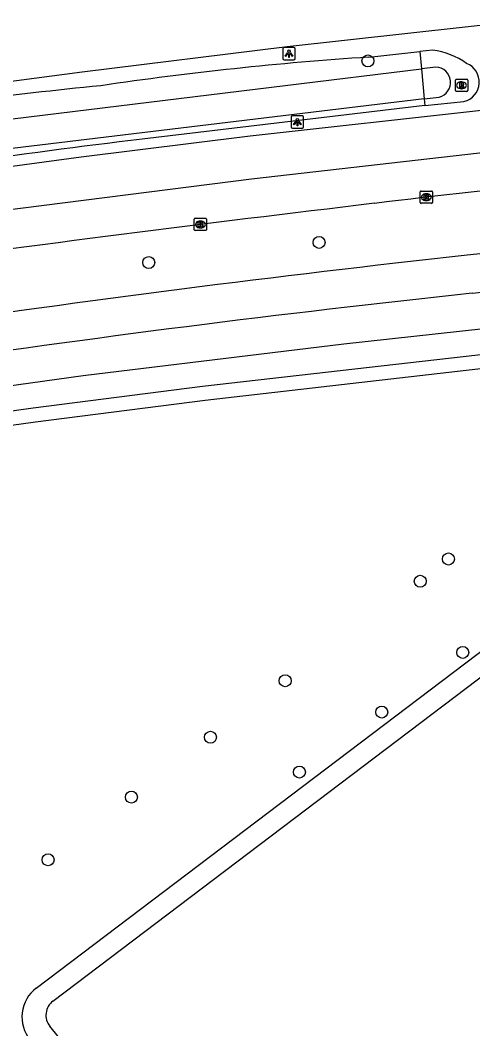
# Model space of a CAD drawing. Extents: x 162186 to 163152, y 385513 to 386513.
# Drawn here: x 163049.1 to 163085.9, y 386427.6 to 386509.8 of the extents above; entities that cross this region are included whole.
import ezdxf

# ---------------------------------------------------------------- set-up
doc = ezdxf.new("R2010")
doc.units = 0
for name, color, linetype in [('IMGEO_Berm_groen', 7, 'Continuous'), ('IMGEO_Boom', 7, 'Continuous'), ('IMGEO_Fietspad_gesloten', 7, 'Continuous'), ('IMGEO_Groenvoorziening', 7, 'Continuous'), ('IMGEO_Kolk', 7, 'Continuous'), ('IMGEO_Lichtpunt', 7, 'Continuous'), ('IMGEO_OVBaan_gesloten', 7, 'Continuous'), ('IMGEO_Rijbaan_regionaal_gesloten', 7, 'Continuous'), ('IMGEO_Rioolput', 7, 'Continuous'), ('IMGEO_Verkeerseiland_open', 7, 'Continuous'), ('IMGEO_Voetpad_open', 7, 'Continuous'), ('IMGEO_Waterloop', 7, 'Continuous')]:
    doc.layers.add(name, color=color, linetype=linetype)

msp = doc.modelspace()

# ---------------------------------------------------------------- linework, layer by layer
at = {"layer": 'IMGEO_Berm_groen'}
for points in [[(163077.469, 386506.746), (163081.611, 386507.203)], [(163082.039, 386502.808), (163059.035, 386500.072)]]:
    msp.add_lwpolyline(points, dxfattribs=at)
for centre, radius, start, end in [((163094.437, 386244.292), 263.002, 93.69907, 98.47944), ((163094.389, 386112.599), 393.73, 95.64561, 98.86349), ((163110.808, 386058.661), 444.436, 96.68967, 98.6514)]:
    msp.add_arc(centre, radius, start, end, dxfattribs=at)
at = {"layer": 'IMGEO_Boom'}
for centre in [(163077.401, 386506.441), (163073.42, 386491.667), (163059.562, 386490.023), (163083.946, 386465.884), (163081.661, 386464.07), (163085.113, 386458.279), (163070.666, 386455.973), (163078.524, 386453.419), (163064.584, 386451.367), (163071.82, 386448.534), (163058.146, 386446.494), (163051.366, 386441.393)]:
    msp.add_circle(centre, 0.489, dxfattribs=at)
at = {"layer": 'IMGEO_Fietspad_gesloten'}
for points in [[(163119.969, 386494.242), (163085.465, 386490.616)], [(163085.893, 386487.523), (163121.647, 386491.23), (163129.62, 386491.92)]]:
    msp.add_lwpolyline(points, dxfattribs=at)
for centre, radius, start, end in [((163222.442, 385239.623), 1258.47, 96.248667, 98.377933), ((163206.083, 385361.661), 1132.26, 96.093446, 98.46235)]:
    msp.add_arc(centre, radius, start, end, dxfattribs=at)
at = {"layer": 'IMGEO_Groenvoorziening'}
msp.add_lwpolyline([(163146.377, 386449.712), (163146.735, 386451.276), (163146.956, 386453.171), (163146.943, 386455.114), (163146.768, 386456.622), (163139.537, 386486.568), (163091.077, 386481.884), (163064.148, 386478.8), (163050.353, 386477.039), (163023.963, 386473.365), (163000.202, 386469.764), (162995.824, 386469.032)], dxfattribs=at)
at = {"layer": 'IMGEO_Kolk'}
for p, q in [((163081.649, 386494.919), (163081.649, 386495.771)), ((163081.724, 386495.845), (163082.576, 386495.845)), ((163082.65, 386495.771), (163082.65, 386494.919)), ((163082.16, 386495.065), (163082.135, 386495.065)), ((163082.137, 386495.625), (163082.162, 386495.625)), ((163082.576, 386494.845), (163081.724, 386494.845)), ((163063.268, 386492.7), (163063.268, 386493.552)), ((163063.343, 386493.626), (163064.195, 386493.626)), ((163063.756, 386493.406), (163063.781, 386493.406)), ((163064.269, 386493.552), (163064.269, 386492.7)), ((163064.195, 386492.626), (163063.343, 386492.626)), ((163063.779, 386492.846), (163063.754, 386492.846))]:
    msp.add_line(p, q, dxfattribs=at)
for points in [[(163081.649, 386494.919), (163081.649, 386495.771)], [(163081.724, 386495.845), (163082.576, 386495.845)], [(163082.65, 386495.771), (163082.65, 386494.919)], [(163081.97, 386495.545), (163082.093, 386495.545), (163082.093, 386495.394), (163082.223, 386495.545), (163082.387, 386495.545), (163082.241, 386495.394), (163082.394, 386495.145), (163082.242, 386495.145), (163082.157, 386495.309), (163082.093, 386495.242), (163082.093, 386495.145), (163081.97, 386495.145), (163081.97, 386495.545)], [(163082.576, 386494.845), (163081.724, 386494.845)], [(163063.268, 386492.7), (163063.268, 386493.552)], [(163063.343, 386493.626), (163064.195, 386493.626)], [(163063.589, 386493.326), (163063.712, 386493.326), (163063.712, 386493.175), (163063.842, 386493.326), (163064.006, 386493.326), (163063.86, 386493.175), (163064.013, 386492.926), (163063.861, 386492.926), (163063.776, 386493.09), (163063.712, 386493.023), (163063.712, 386492.926), (163063.589, 386492.926), (163063.589, 386493.326)], [(163064.269, 386493.552), (163064.269, 386492.7)], [(163064.195, 386492.626), (163063.343, 386492.626)]]:
    msp.add_lwpolyline(points, dxfattribs=at)
for centre, start, end in [((163081.726, 386495.769), 91.55205, 178.44795), ((163081.726, 386495.769), 91.55205, 178.44795), ((163082.574, 386495.769), 1.55205, 88.44795), ((163082.574, 386495.769), 1.55205, 88.44795), ((163081.726, 386494.921), 181.55205, 268.44795), ((163081.726, 386494.921), 181.55205, 268.44795), ((163082.574, 386494.921), 271.55205, 358.44795), ((163082.574, 386494.921), 271.55205, 358.44795), ((163063.345, 386493.55), 91.55205, 178.44795), ((163063.345, 386493.55), 91.55205, 178.44795), ((163064.193, 386493.55), 1.55205, 88.44795), ((163064.193, 386493.55), 1.55205, 88.44795), ((163063.345, 386492.702), 181.55205, 268.44795), ((163063.345, 386492.702), 181.55205, 268.44795), ((163064.193, 386492.702), 271.55205, 358.44795), ((163064.193, 386492.702), 271.55205, 358.44795)]:
    msp.add_arc(centre, 0.0765, start, end, dxfattribs=at)
for centre, major_axis, ratio, start_param, end_param in [((163082.136, 386495.345), (-0.387, 0.002), 0.722429, 4.712389, 7.853982), ((163082.161, 386495.345), (-0.39, 0.002), 0.717154, 1.570796, 4.712389), ((163063.755, 386493.126), (-0.387, 0.002), 0.722429, 4.712389, 7.853982), ((163063.78, 386493.126), (-0.39, 0.002), 0.717154, 1.570796, 4.712389)]:
    msp.add_ellipse(centre, major_axis=major_axis, ratio=ratio, start_param=start_param, end_param=end_param, dxfattribs=at)
at = {"layer": 'IMGEO_Lichtpunt'}
for p, q in [((163070.478, 386507.438), (163070.478, 386506.631)), ((163070.478, 386507.438), (163070.478, 386506.631)), ((163071.38, 386507.533), (163070.572, 386507.533)), ((163071.38, 386507.533), (163070.572, 386507.533)), ((163071.474, 386506.631), (163071.474, 386507.438)), ((163071.474, 386506.631), (163071.474, 386507.438)), ((163070.572, 386506.537), (163071.38, 386506.537)), ((163070.572, 386506.537), (163071.38, 386506.537)), ((163071.164, 386501.868), (163071.164, 386501.061)), ((163071.164, 386501.868), (163071.164, 386501.061)), ((163072.066, 386501.963), (163071.258, 386501.963)), ((163072.066, 386501.963), (163071.258, 386501.963)), ((163072.16, 386501.061), (163072.16, 386501.868)), ((163072.16, 386501.061), (163072.16, 386501.868)), ((163071.258, 386500.967), (163072.066, 386500.967)), ((163071.258, 386500.967), (163072.066, 386500.967))]:
    msp.add_line(p, q, dxfattribs=at)
for points in [[(163070.852, 386507.102), (163070.891, 386507.074), (163070.703, 386506.812), (163070.665, 386506.839), (163070.852, 386507.102)], [(163070.954, 386507.054), (163071.001, 386507.054), (163071.001, 386506.732), (163070.954, 386506.732), (163070.954, 386507.054)], [(163071.064, 386507.074), (163071.102, 386507.101), (163071.289, 386506.839), (163071.25, 386506.811), (163071.064, 386507.074)], [(163071.538, 386501.532), (163071.577, 386501.504), (163071.389, 386501.242), (163071.351, 386501.269), (163071.538, 386501.532)], [(163071.64, 386501.484), (163071.687, 386501.484), (163071.687, 386501.162), (163071.64, 386501.162), (163071.64, 386501.484)], [(163071.75, 386501.504), (163071.788, 386501.531), (163071.975, 386501.269), (163071.936, 386501.241), (163071.75, 386501.504)]]:
    msp.add_lwpolyline(points, dxfattribs=at)
for centre in [(163070.977, 386507.236), (163071.663, 386501.666)]:
    msp.add_circle(centre, 0.0994, dxfattribs=at)
for centre, start, end in [((163070.572, 386507.438), 90, 180), ((163070.572, 386507.438), 90, 180), ((163071.38, 386507.438), 0, 90), ((163071.38, 386507.438), 0, 90), ((163070.572, 386506.631), 180, 270), ((163070.572, 386506.631), 180, 270), ((163071.38, 386506.631), 270, 0), ((163071.38, 386506.631), 270, 360), ((163071.258, 386501.868), 90, 180), ((163071.258, 386501.868), 90, 180), ((163072.066, 386501.868), 0, 90), ((163072.066, 386501.868), 0, 90), ((163071.258, 386501.061), 180, 270), ((163071.258, 386501.061), 180, 270), ((163072.066, 386501.061), 270, 0), ((163072.066, 386501.061), 270, 360)]:
    msp.add_arc(centre, 0.0946, start, end, dxfattribs=at)
at = {"layer": 'IMGEO_OVBaan_gesloten'}
for points in [[(163151.449, 386504.907), (163149.432, 386504.816), (163137.278, 386504.089), (163111.223, 386501.762), (163067.911, 386496.806), (163044.181, 386493.807), (163028.432, 386491.599), (163011.61, 386489.136), (163000.765, 386487.548), (162970.266, 386482.514)], [(163086.882, 386502.443), (163067.823, 386500.303), (163054.052, 386498.606), (163032.158, 386495.646)]]:
    msp.add_lwpolyline(points, dxfattribs=at)
for centre, radius, start, end in [((163309.106, 384544.889), 1963.611, 95.836289, 96.761042), ((163347.283, 384227.232), 2283.554, 96.773947, 97.815169)]:
    msp.add_arc(centre, radius, start, end, dxfattribs=at)
at = {"layer": 'IMGEO_Rijbaan_regionaal_gesloten'}
msp.add_lwpolyline([(163034.582, 386502.963), (163054.145, 386505.554), (163070.815, 386507.617), (163090.222, 386509.759)], dxfattribs=at)
at = {"layer": 'IMGEO_Rioolput'}
for p, q in [((163084.518, 386504.029), (163084.518, 386504.881)), ((163084.593, 386504.955), (163085.445, 386504.955)), ((163085.519, 386504.881), (163085.519, 386504.029)), ((163085.445, 386503.955), (163084.593, 386503.955)), ((163085.029, 386504.175), (163085.004, 386504.175)), ((163085.006, 386504.735), (163085.031, 386504.735))]:
    msp.add_line(p, q, dxfattribs=at)
for points in [[(163084.518, 386504.029), (163084.518, 386504.881)], [(163084.593, 386504.955), (163085.445, 386504.955)], [(163085.519, 386504.881), (163085.519, 386504.029)], [(163085.445, 386503.955), (163084.593, 386503.955)], [(163085.107, 386504.653), (163084.855, 386504.655), (163084.855, 386504.255)], [(163084.855, 386504.255), (163084.979, 386504.255), (163084.979, 386504.417), (163084.99, 386504.417)], [(163085.033, 386504.574), (163084.979, 386504.574), (163084.979, 386504.493)], [(163084.979, 386504.493), (163085.031, 386504.493)], [(163085.037, 386504.388), (163085.108, 386504.255), (163085.248, 386504.255), (163085.183, 386504.381)]]:
    msp.add_lwpolyline(points, dxfattribs=at)
for centre, radius, start, end in [((163084.595, 386504.879), 0.0765, 91.55205, 178.44795), ((163084.595, 386504.879), 0.0765, 91.55205, 178.44795), ((163085.443, 386504.879), 0.0765, 1.55205, 88.44795), ((163085.443, 386504.879), 0.0765, 1.55205, 88.44795), ((163084.595, 386504.031), 0.0765, 181.55205, 268.44795), ((163084.595, 386504.031), 0.0765, 181.55205, 268.44795), ((163084.989, 386504.364), 0.0533, 26.02933, 88.69889), ((163085.015, 386504.682), 0.19, 274.7715, 282.96867), ((163085.039, 386504.478), 0.0964, 77.00612, 93.18647), ((163085.053, 386504.535), 0.0378, 276.66336, 79.67722), ((163085.106, 386504.543), 0.109, 350.36119, 89.41601), ((163085.104, 386504.543), 0.112, 277.58423, 350.98172), ((163085.088, 386504.328), 0.108, 29.51342, 73.79051), ((163085.443, 386504.031), 0.0765, 271.55205, 358.44795), ((163085.443, 386504.031), 0.0765, 271.55205, 358.44795)]:
    msp.add_arc(centre, radius, start, end, dxfattribs=at)
for centre, major_axis, ratio, start_param, end_param in [((163085.005, 386504.455), (-0.387, 0.002), 0.722429, 4.712389, 7.853982), ((163085.03, 386504.455), (-0.39, 0.002), 0.717154, 1.570796, 4.712389)]:
    msp.add_ellipse(centre, major_axis=major_axis, ratio=ratio, start_param=start_param, end_param=end_param, dxfattribs=at)
at = {"layer": 'IMGEO_Verkeerseiland_open'}
for points in [[(163082.667, 386507.313), (163081.611, 386507.203)], [(163081.611, 386507.203), (163081.749, 386505.788)], [(163082.938, 386505.933), (163081.749, 386505.788)], [(163081.986, 386503.355), (163083.197, 386503.501)], [(163081.986, 386503.355), (163082.039, 386502.808)], [(163082.039, 386502.808), (163085.217, 386503.136)]]:
    msp.add_lwpolyline(points, dxfattribs=at)
for centre, radius, start, end in [((163081.936, 386501.377), 5.981, 54.35153, 82.98095), ((163082.895, 386504.699), 1.235, 284.17413, 87.98367), ((163084.836, 386504.718), 1.628, 283.54337, 68.89225)]:
    msp.add_arc(centre, radius, start, end, dxfattribs=at)
at = {"layer": 'IMGEO_Voetpad_open'}
for points in [[(162971.096, 386468.249), (162985.135, 386470.628), (163000, 386473.005), (163018.134, 386475.807), (163054.211, 386480.835), (163075.43, 386483.406), (163113.578, 386487.587), (163118.753, 386487.983), (163130.042, 386489.015), (163129.62, 386491.92)], [(163140.457, 386487.982), (163129.35, 386486.788), (163090.875, 386483.003), (163063.946, 386479.919), (163050.151, 386478.158), (163023.761, 386474.484), (163000, 386470.883), (162992.151, 386469.571)]]:
    msp.add_lwpolyline(points, dxfattribs=at)
at = {"layer": 'IMGEO_Waterloop'}
for points in [[(162980.481, 386491.728), (163015.153, 386497.65), (163081.749, 386505.788)], [(163081.749, 386505.788), (163081.986, 386503.355)], [(163081.986, 386503.355), (163018.714, 386495.739)], [(163050.403, 386430.951), (163101.352, 386469.525), (163102.023, 386467.976)], [(163051.765, 386429.888), (163090.088, 386458.931)], [(163083.213, 386387.876), (163071.262, 386403.371), (163051.515, 386427.839)]]:
    msp.add_lwpolyline(points, dxfattribs=at)
for centre, radius, start, end in [((163052.196, 386428.601), 2.956, 127.34396, 219.37172), ((163052.632, 386428.742), 1.437, 127.13174, 218.95563)]:
    msp.add_arc(centre, radius, start, end, dxfattribs=at)

doc.saveas('drawing.dxf')
